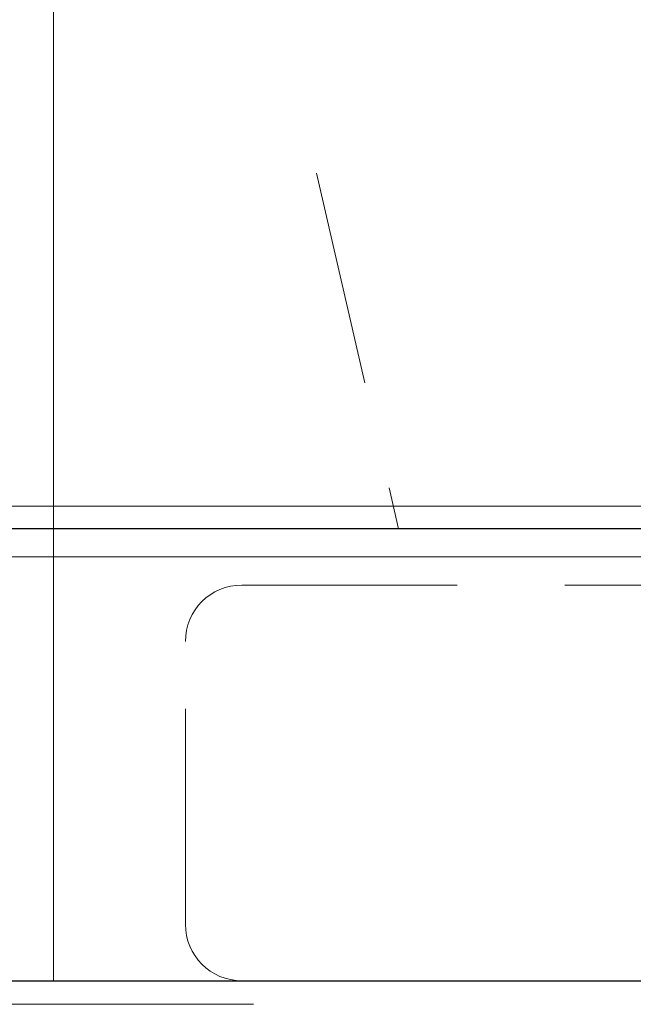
# Model space of a CAD drawing. Header units: millimetres. Extents: x 23192 to 177760, y -399809 to -79279.
# Tile 546 of 656: x 73424 to 73451, y -194641 to -194597. Entities that reach past the tile are written whole.
import ezdxf

# ---------------------------------------------------------------- set-up
doc = ezdxf.new("R2010")
doc.units = ezdxf.units.MM
doc.linetypes.add('DASHDOT', pattern=[25.4, 12.7, -6.35, 0, -6.35])
doc.linetypes.add('HIDDEN2', pattern=[4.7625, 3.175, -1.5875])
doc.layers.get('0').update_dxf_attribs({"lineweight": 0})
for name, color, linetype, lineweight in [('!! 0_ Istn-sciany', 3, 'Continuous', 30), ('!! 0_Osie', 1, 'DASHDOT', 13), ('!! 2 ZABUDOWA GK-MDF', 54, 'Continuous', 13), ('0-osie-liniA', 14, 'DASHDOT', 5)]:
    doc.layers.add(name, color=color, linetype=linetype, lineweight=lineweight)
doc.layers.add('!! 2_WYBURZENIA DO REMONTU', color=7, linetype='Continuous', lineweight=0, true_color=0x4d4d4d, plot=False)
doc.layers.add('Powierzchnia', color=140, linetype='Continuous', lineweight=5, plot=False)

# ---------------------------------------------------------------- blocks, each defined once
blk = doc.blocks.new('BLOK OSI')
at = {"layer": '0-osie-liniA', "ltscale": 5}
blk.add_lwpolyline([(48639.25763, -194702.0883), (55442.2848, -194702.0883)], dxfattribs=at)

msp = doc.modelspace()

# ---------------------------------------------------------------- linework, layer by layer
at = {"layer": '!! 0_ Istn-sciany'}
msp.add_lwpolyline([(73219.42327, -194639.5883), (73521.42327, -194639.5883)], dxfattribs=at)
at = {"layer": '!! 2 ZABUDOWA GK-MDF'}
for points in [[(73425.42657, -194502.5883), (73425.42657, -194639.5883)], [(73219.42327, -194619.5883), (73525.42987, -194619.5883)], [(73219.42327, -194620.8383), (73525.42987, -194620.8383)]]:
    msp.add_lwpolyline(points, dxfattribs=at)
at = {"layer": '!! 2_WYBURZENIA DO REMONTU', "linetype": 'HIDDEN2', "ltscale": 3}
for p, q in [((73437.04945, -194603.87186), (73440.68314, -194619.60527)), ((73466.83007, -194619.60527), (73440.68314, -194619.60527)), ((73433.75661, -194622.0883), (73473.75661, -194622.0883)), ((73431.25661, -194637.0883), (73431.25661, -194624.5883)), ((73473.75661, -194639.5883), (73433.75661, -194639.5883))]:
    msp.add_line(p, q, dxfattribs=at)
for centre, start, end in [((73433.75661, -194624.5883), 90, 180), ((73433.75661, -194637.0883), 180, 270)]:
    msp.add_arc(centre, 2.5, start, end, dxfattribs=at)
msp.add_lwpolyline([(73425.42657, -194619.5883), (73525.42987, -194619.5883)])
at = {"layer": 'Powierzchnia'}
for points in [[(73219.49344, -194619.60527), (73219.42327, -194351.5883), (73525.42987, -194351.5883), (73525.50004, -194619.60527)], [(73220.42327, -194618.60527), (73220.42327, -194352.58105), (73524.42987, -194352.59561), (73524.42987, -194618.60527)]]:
    msp.add_lwpolyline(points, close=True, dxfattribs=at)

# ---------------------------------------------------------------- block references
at = {"layer": '!! 0_Osie'}
msp.add_blockref('BLOK OSI', (22443.71185, 61.46017), dxfattribs=at)

doc.saveas('drawing.dxf')
